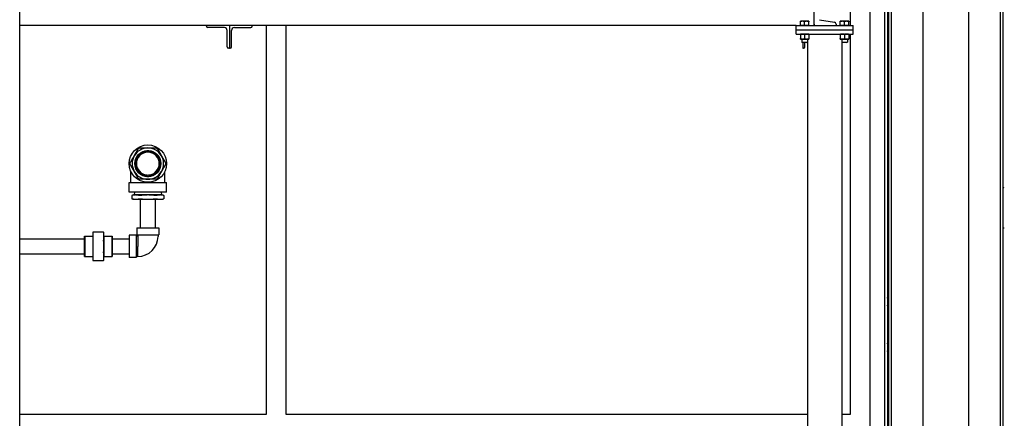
# Model space of a CAD drawing. Header units: inches. Extents: x 24 to 1128, y -94 to 748.
# Tile 405 of 546: x 900 to 986, y 190 to 225. Entities that reach past the tile are written whole.
import ezdxf

# ---------------------------------------------------------------- set-up
doc = ezdxf.new("R2010")
doc.units = ezdxf.units.IN
doc.header["$LTSCALE"] = 32
doc.header["$MEASUREMENT"] = 0
doc.layers.add('Visible (ANSI)', color=7, linetype='Continuous', lineweight=30)

msp = doc.modelspace()

# ---------------------------------------------------------------- linework, layer by layer
at = {"layer": 'Visible (ANSI)'}
for p, q in [((985.75416, 266.40662), (985.75416, 155.34422)), ((986.00416, 266.40662), (986.00416, 155.34422)), ((983.00416, 263.73255), (983.00416, 155.34422)), ((975.87916, 257.40537), (975.87916, 155.34422)), ((976.00416, 155.34422), (976.00416, 257.40537)), ((976.25416, 155.34422), (976.25416, 257.40537)), ((974.37916, 150.38487), (974.37916, 257.08912)), ((975.62916, 257.08912), (975.62916, 155.34422)), ((979.00416, 155.34422), (979.00416, 257.12537)), ((972.62916, 238.75037), (972.62916, 224.87537)), ((899.83416, 137.12537), (899.83416, 230.56471)), ((969.45916, 224.87537), (969.45916, 230.87537)), ((968.44166, 225.23938), (968.25416, 225.23938)), ((968.81666, 225.23938), (968.44166, 225.23938)), ((969.00416, 225.23938), (968.81666, 225.23938)), ((969.94555, 225.38148), (971.23597, 225.16554)), ((971.94166, 225.23938), (971.75416, 225.23938)), ((972.31666, 225.23938), (971.94166, 225.23938)), ((972.50416, 225.23938), (972.31666, 225.23938)), ((967.87916, 224.87537), (899.83416, 224.87537)), ((916.20916, 224.80737), (916.20916, 224.87537)), ((917.77116, 224.68737), (916.32916, 224.68737)), ((918.02116, 222.99537), (918.02116, 224.43737)), ((918.20916, 224.87537), (918.20916, 222.87537)), ((918.20916, 224.87537), (918.20916, 222.87537)), ((918.39716, 222.99537), (918.39716, 224.43737)), ((918.64716, 224.68737), (920.08916, 224.68737)), ((920.20916, 224.80737), (920.20916, 224.87537)), ((921.44166, 224.87537), (921.44166, 190.75037)), ((923.19166, 190.75037), (923.19166, 224.87537)), ((967.87916, 224.87537), (972.87916, 224.87537)), ((967.87916, 224.50037), (967.87916, 224.87537)), ((967.87916, 224.50037), (972.87916, 224.50037)), ((967.87916, 224.50037), (972.87916, 224.50037)), ((967.87916, 224.12537), (967.87916, 224.50037)), ((968.25416, 224.87538), (968.25416, 225.20588)), ((968.44166, 224.87538), (968.25416, 224.87538)), ((968.25416, 224.87538), (968.25416, 224.87537)), ((968.62916, 224.87538), (968.44166, 224.87538)), ((968.62916, 224.87538), (968.62916, 225.20588)), ((968.81666, 224.87538), (968.62916, 224.87538)), ((969.00416, 224.87538), (968.81666, 224.87538)), ((969.00416, 224.87538), (969.00416, 225.20588)), ((969.00416, 224.87538), (969.00416, 224.87537)), ((969.45916, 224.99639), (969.45916, 224.87537)), ((971.37916, 224.99639), (971.37916, 224.87537)), ((971.75416, 224.87538), (971.75416, 225.20588)), ((971.94166, 224.87538), (971.75416, 224.87538)), ((971.75416, 224.87538), (971.75416, 224.87537)), ((972.12916, 224.87538), (971.94166, 224.87538)), ((972.12916, 224.87538), (972.12916, 225.20588)), ((972.31666, 224.87538), (972.12916, 224.87538)), ((972.50416, 224.87538), (972.31666, 224.87538)), ((972.50416, 224.87538), (972.50416, 225.20588)), ((972.50416, 224.87538), (972.50416, 224.87537)), ((972.87916, 224.50037), (972.87916, 224.87537)), ((972.87916, 224.12537), (972.87916, 224.50037)), ((967.87916, 224.12537), (972.87916, 224.12537)), ((968.25416, 224.09188), (968.25416, 223.72087)), ((968.25416, 223.68737), (968.44166, 223.68737)), ((968.37916, 223.68737), (968.37916, 223.42115)), ((968.44166, 223.68737), (968.81666, 223.68737)), ((968.62916, 224.09188), (968.62916, 223.72087)), ((968.81666, 223.68737), (969.00416, 223.68737)), ((968.87916, 223.68737), (968.87916, 223.42115)), ((969.00416, 224.09188), (969.00416, 223.72087)), ((971.75416, 224.09188), (971.75416, 223.72087)), ((971.75416, 223.68737), (971.94166, 223.68737)), ((971.87916, 223.68737), (971.87916, 223.42115)), ((971.94166, 223.68737), (972.31666, 223.68737)), ((972.12916, 224.09188), (972.12916, 223.72087)), ((972.31666, 223.68737), (972.50416, 223.68737)), ((972.37916, 223.68737), (972.37916, 223.42115)), ((972.50416, 224.09188), (972.50416, 223.72087)), ((972.62916, 224.12537), (972.62916, 190.75037)), ((918.20916, 222.87537), (918.14116, 222.87537)), ((918.20916, 222.87537), (918.27716, 222.87537)), ((968.42635, 223.37537), (968.37916, 223.42115)), ((968.37916, 223.42115), (968.87916, 223.42115)), ((968.83197, 223.37537), (968.42635, 223.37537)), ((968.45916, 223.37537), (968.45916, 222.87537)), ((968.45916, 222.87537), (968.52716, 222.87537)), ((968.64716, 222.99537), (968.64716, 223.37537)), ((968.83197, 223.37537), (968.87916, 223.42115)), ((968.87916, 223.42115), (968.87916, 138.12537)), ((971.87916, 223.42115), (971.87916, 138.12537)), ((971.92635, 223.37537), (971.87916, 223.42115)), ((971.87916, 223.42115), (972.37916, 223.42115)), ((972.33197, 223.37537), (971.92635, 223.37537)), ((972.33197, 223.37537), (972.37916, 223.42115)), ((976.00416, 216.25787), (975.87916, 216.25787)), ((976.00416, 215.41787), (975.87916, 215.41787)), ((975.87916, 215.39787), (976.00416, 215.39787)), ((910.97291, 213.77224), (910.97291, 213.86636)), ((911.16041, 213.86636), (911.16041, 213.77224)), ((975.87916, 213.15787), (976.00416, 213.15787)), ((975.87916, 212.59787), (976.00416, 212.59787)), ((909.58666, 211.10095), (909.58666, 212.05441)), ((910.97291, 211.65555), (910.97291, 211.74966)), ((911.16041, 211.74966), (911.16041, 211.65555)), ((912.54666, 211.10095), (912.54666, 212.05441)), ((909.42666, 210.26095), (909.42666, 211.10095)), ((909.42666, 211.10095), (912.70666, 211.10095)), ((912.70666, 210.26095), (912.70666, 211.10095)), ((976.00416, 211.25787), (975.87916, 211.25787)), ((912.70666, 210.26095), (909.42666, 210.26095)), ((909.81666, 210.01095), (909.65229, 209.96691)), ((909.65229, 209.96691), (909.65229, 209.68)), ((909.98413, 210.01095), (909.81666, 210.01095)), ((909.89008, 210.26095), (909.87916, 210.01095)), ((911.06666, 210.01095), (909.98413, 210.01095)), ((912.1492, 210.01095), (911.06666, 210.01095)), ((912.31666, 210.01095), (912.1492, 210.01095)), ((912.24325, 210.26095), (912.25416, 210.01095)), ((912.31666, 210.01095), (912.48103, 209.96691)), ((912.48103, 209.96691), (912.48103, 209.68)), ((976.00416, 210.41787), (975.87916, 210.41787)), ((909.81666, 209.63595), (909.65229, 209.68)), ((909.81666, 209.63595), (909.98413, 209.63595)), ((909.98413, 209.63595), (911.06666, 209.63595)), ((910.40916, 207.13595), (910.40916, 209.63595)), ((911.06666, 209.63595), (912.1492, 209.63595)), ((911.72416, 207.13595), (911.72416, 209.63595)), ((912.1492, 209.63595), (912.31666, 209.63595)), ((912.31666, 209.63595), (912.48103, 209.68)), ((910.09166, 207.13595), (910.09166, 206.51595)), ((910.09166, 207.13595), (912.04166, 207.13595)), ((912.04166, 207.13595), (912.04166, 206.51595)), ((905.51378, 206.39033), (905.52941, 206.40595)), ((905.51378, 204.62158), (905.51378, 206.39033)), ((905.52941, 206.40595), (905.52941, 204.60595)), ((905.52941, 206.40595), (906.23728, 206.40595)), ((906.23728, 206.75595), (906.23728, 206.38984)), ((906.23728, 206.38984), (906.23728, 205.50595)), ((907.19365, 206.75595), (906.25591, 206.75595)), ((907.21228, 206.38984), (907.21228, 206.75595)), ((907.22728, 206.40595), (907.21228, 206.42095)), ((907.21228, 205.50595), (907.21228, 206.38984)), ((907.22728, 204.60595), (907.22728, 206.40595)), ((907.22728, 206.40595), (907.93666, 206.40595)), ((907.95228, 206.39033), (907.93666, 206.40595)), ((907.93666, 204.60595), (907.93666, 206.40595)), ((907.95228, 206.39033), (907.95228, 204.62158)), ((910.05666, 206.48095), (909.43666, 206.48095)), ((909.43666, 206.48095), (909.43666, 204.53095)), ((910.05666, 206.48095), (910.05666, 204.53095)), ((910.17666, 206.39595), (910.05666, 206.39595)), ((910.09166, 206.51595), (912.04166, 206.51595)), ((910.17666, 206.51595), (910.17666, 206.39595)), ((910.17666, 206.39595), (910.18666, 206.38595)), ((910.18666, 206.38595), (910.18666, 205.50346)), ((911.95666, 206.51595), (911.95666, 206.38595)), ((976.00416, 206.25787), (975.87916, 206.25787)), ((899.83416, 206.16345), (905.51378, 206.16345)), ((906.23728, 205.50595), (906.23728, 204.62207)), ((907.21228, 204.62207), (907.21228, 205.50595)), ((907.95228, 206.16345), (909.43666, 206.16345)), ((910.18321, 204.61095), (910.18243, 205.50345)), ((976.00416, 205.41787), (975.87916, 205.41787)), ((899.83416, 204.84845), (905.51378, 204.84845)), ((905.51378, 204.62158), (905.52941, 204.60595)), ((905.52941, 204.60595), (906.23728, 204.60595)), ((906.23728, 204.62207), (906.23728, 204.25595)), ((907.21228, 204.25595), (907.21228, 204.62207)), ((907.22728, 204.60595), (907.21228, 204.59095)), ((907.22728, 204.60595), (907.93666, 204.60595)), ((907.95228, 204.62158), (907.93666, 204.60595)), ((907.95228, 204.84845), (909.43666, 204.84845)), ((910.05666, 204.53095), (909.43666, 204.53095)), ((910.18321, 204.61595), (910.05666, 204.61595)), ((906.25591, 204.25595), (907.19365, 204.25595)), ((921.44166, 190.75037), (899.83416, 190.75037)), ((968.87916, 190.75037), (923.19166, 190.75037)), ((972.62916, 190.75037), (971.87916, 190.75037))]:
    msp.add_line(p, q, dxfattribs=at)
for radius in [1.64, 1.14583]:
    msp.add_circle((911.06666, 212.76095), radius, dxfattribs=at)
for centre, radius, start, end in [((916.32916, 224.80737), 0.12, 180, 270), ((917.77116, 224.43737), 0.25, 0, 90), ((918.64716, 224.43737), 0.25, 90, 180), ((920.08916, 224.80737), 0.12, 270, 0), ((971.20766, 224.99639), 0.1715, 0, 80.5), ((918.14116, 222.99537), 0.12, 180, 270), ((918.27716, 222.99537), 0.12, 270, 0), ((968.52716, 222.99537), 0.12, 270, 0), ((911.06666, 212.76095), 1.375, 90, 150), ((911.06666, 212.76095), 1.375, 30, 90), ((911.06666, 212.76095), 1.375, 150, 210), ((911.06666, 212.76095), 1.125, 94.7801918, 265.2198082), ((911.06666, 212.76095), 1.10937, 94.8476785, 265.1523215), ((911.06666, 212.76095), 1.01562, 95.2963809, 264.7036191), ((911.06666, 212.76095), 1, 95.379379, 264.620621), ((911.06666, 212.76095), 1.125, 85.2198082, 94.7801918), ((911.06666, 212.76095), 1, 84.620621, 95.379379), ((911.06666, 212.76095), 1.125, 274.7801918, 85.2198082), ((911.06666, 212.76095), 1.10937, 274.8476785, 85.1523215), ((911.06666, 212.76095), 1.01562, 275.2963809, 84.7036191), ((911.06666, 212.76095), 1, 275.379379, 84.620621), ((911.06666, 212.76095), 1.375, 330, 30), ((911.06666, 212.76095), 1.375, 210, 270), ((911.06666, 212.76095), 1, 264.620621, 275.379379), ((911.06666, 212.76095), 1.125, 265.2198082, 274.7801918), ((911.06666, 212.76095), 1.375, 270, 330), ((973.55666, 206.16268), 5.9002, 65.4922208, 66.8193767), ((985.44166, 204.43787), 6.25, 83.6846844, 84.8363929), ((985.44166, 204.43787), 2.75, 75.5224878, 78.1971083), ((910.18166, 206.38595), 1.775, 270.05, 0), ((973.55666, 211.71307), 5.9002, 293.1806233, 294.5077792), ((974.69166, 200.65677), 1.24016, 343.2437033, 16.7562967), ((974.69166, 196.65677), 1.24016, 343.2437033, 16.7562967)]:
    msp.add_arc(centre, radius, start, end, dxfattribs=at)
for points, weights in [([(968.25416, 225.20588), (968.25416, 225.23938), (968.25416, 225.23938)], [1, 1.0379548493, 1]), ([(968.44166, 225.23938), (968.35464, 225.23938), (968.25416, 225.20588)], [1, 1.0379548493, 1]), ([(968.62916, 225.20588), (968.52868, 225.23938), (968.44166, 225.23938)], [1, 1.0379548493, 1]), ([(968.81666, 225.23938), (968.72964, 225.23938), (968.62916, 225.20588)], [1, 1.0379548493, 1]), ([(969.00416, 225.20588), (968.90368, 225.23938), (968.81666, 225.23938)], [1, 1.0379548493, 1]), ([(969.00416, 225.23938), (969.00416, 225.23938), (969.00416, 225.20588)], [1, 1.0379548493, 1]), ([(971.75416, 225.20588), (971.75416, 225.23938), (971.75416, 225.23938)], [1, 1.0379548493, 1]), ([(971.94166, 225.23938), (971.85464, 225.23938), (971.75416, 225.20588)], [1, 1.0379548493, 1]), ([(972.12916, 225.20588), (972.02868, 225.23938), (971.94166, 225.23938)], [1, 1.0379548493, 1]), ([(972.31666, 225.23938), (972.22964, 225.23938), (972.12916, 225.20588)], [1, 1.0379548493, 1]), ([(972.50416, 225.20588), (972.40368, 225.23938), (972.31666, 225.23938)], [1, 1.0379548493, 1]), ([(972.50416, 225.23938), (972.50416, 225.23938), (972.50416, 225.20588)], [1, 1.0379548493, 1]), ([(968.25416, 224.09188), (968.25416, 224.12537), (968.25416, 224.12537)], [1, 1.0379548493, 1]), ([(968.44166, 224.12537), (968.35464, 224.12537), (968.25416, 224.09188)], [1, 1.0379548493, 1]), ([(968.25416, 223.72087), (968.35464, 223.68737), (968.44166, 223.68737)], [1, 1.0379548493, 1]), ([(968.25416, 223.68737), (968.25416, 223.68737), (968.25416, 223.72087)], [1, 1.0379548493, 1]), ([(968.62916, 224.09188), (968.52868, 224.12537), (968.44166, 224.12537)], [1, 1.0379548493, 1]), ([(968.44166, 223.68737), (968.52868, 223.68737), (968.62916, 223.72087)], [1, 1.0379548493, 1]), ([(968.81666, 224.12537), (968.72964, 224.12537), (968.62916, 224.09188)], [1, 1.0379548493, 1]), ([(968.62916, 223.72087), (968.72964, 223.68737), (968.81666, 223.68737)], [1, 1.0379548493, 1]), ([(969.00416, 224.09188), (968.90368, 224.12537), (968.81666, 224.12537)], [1, 1.0379548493, 1]), ([(968.81666, 223.68737), (968.90368, 223.68737), (969.00416, 223.72087)], [1, 1.0379548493, 1]), ([(969.00416, 224.12537), (969.00416, 224.12537), (969.00416, 224.09188)], [1, 1.0379548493, 1]), ([(969.00416, 223.72087), (969.00416, 223.68737), (969.00416, 223.68737)], [1, 1.0379548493, 1]), ([(971.75416, 224.09188), (971.75416, 224.12537), (971.75416, 224.12537)], [1, 1.0379548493, 1]), ([(971.94166, 224.12537), (971.85464, 224.12537), (971.75416, 224.09188)], [1, 1.0379548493, 1]), ([(971.75416, 223.72087), (971.85464, 223.68737), (971.94166, 223.68737)], [1, 1.0379548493, 1]), ([(971.75416, 223.68737), (971.75416, 223.68737), (971.75416, 223.72087)], [1, 1.0379548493, 1]), ([(972.12916, 224.09188), (972.02868, 224.12537), (971.94166, 224.12537)], [1, 1.0379548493, 1]), ([(971.94166, 223.68737), (972.02868, 223.68737), (972.12916, 223.72087)], [1, 1.0379548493, 1]), ([(972.31666, 224.12537), (972.22964, 224.12537), (972.12916, 224.09188)], [1, 1.0379548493, 1]), ([(972.12916, 223.72087), (972.22964, 223.68737), (972.31666, 223.68737)], [1, 1.0379548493, 1]), ([(972.50416, 224.09188), (972.40368, 224.12537), (972.31666, 224.12537)], [1, 1.0379548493, 1]), ([(972.31666, 223.68737), (972.40368, 223.68737), (972.50416, 223.72087)], [1, 1.0379548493, 1]), ([(972.50416, 224.12537), (972.50416, 224.12537), (972.50416, 224.09188)], [1, 1.0379548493, 1]), ([(972.50416, 223.72087), (972.50416, 223.68737), (972.50416, 223.68737)], [1, 1.0379548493, 1]), ([(909.87588, 213.44845), (910.04534, 213.74197), (910.23672, 214.07345)], [1, 1.05302826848, 1.0414979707]), ([(910.34498, 214.13595), (910.72774, 214.13595), (911.06666, 214.13595)], [1.0414979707, 1.05302826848, 1]), ([(911.06666, 214.13595), (911.40558, 214.13595), (911.78835, 214.13595)], [1, 1.05302826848, 1.0414979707]), ([(911.8966, 214.07345), (912.08799, 213.74197), (912.25745, 213.44845)], [1.0414979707, 1.05302826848, 1]), ([(909.51503, 212.82345), (909.70642, 213.15494), (909.87588, 213.44845)], [1.0414979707, 1.05302826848, 1]), ([(910.97291, 213.86636), (910.97291, 213.87414), (910.97291, 213.88204)], [1, 1.00004890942, 1.00004856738]), ([(910.97291, 213.75655), (910.97291, 213.76433), (910.97291, 213.77224)], [1.00006158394, 1.00006110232, 1]), ([(911.16041, 213.88204), (911.16041, 213.87414), (911.16041, 213.86636)], [1.00004856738, 1.00004890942, 1]), ([(911.16041, 213.77224), (911.16041, 213.76433), (911.16041, 213.75655)], [1, 1.00006110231, 1.00006158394]), ([(912.25745, 213.44845), (912.42691, 213.15494), (912.61829, 212.82345)], [1, 1.05302826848, 1.0414979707]), ([(909.87588, 212.07345), (909.70642, 212.36697), (909.51503, 212.69845)], [1, 1.05302826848, 1.0414979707]), ([(912.61829, 212.69845), (912.42691, 212.36697), (912.25745, 212.07345)], [1.0414979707, 1.05302826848, 1]), ([(910.23672, 211.44845), (910.04534, 211.77994), (909.87588, 212.07345)], [1.0414979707, 1.05302826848, 1]), ([(910.97291, 211.74966), (910.97291, 211.75757), (910.97291, 211.76536)], [1, 1.00006110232, 1.00006158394]), ([(910.97291, 211.63987), (910.97291, 211.64776), (910.97291, 211.65555)], [1.00004856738, 1.00004890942, 1]), ([(911.16041, 211.76536), (911.16041, 211.75757), (911.16041, 211.74966)], [1.00006158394, 1.00006110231, 1]), ([(911.16041, 211.65555), (911.16041, 211.64776), (911.16041, 211.63987)], [1, 1.00004890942, 1.00004856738]), ([(912.25745, 212.07345), (912.08799, 211.77994), (911.8966, 211.44845)], [1, 1.05302826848, 1.0414979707]), ([(911.06666, 211.38595), (910.72774, 211.38595), (910.34498, 211.38595)], [1, 1.05302826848, 1.0414979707]), ([(911.78835, 211.38595), (911.40558, 211.38595), (911.06666, 211.38595)], [1.0414979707, 1.05302826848, 1]), ([(909.98413, 210.01095), (909.83904, 210.01095), (909.67741, 209.97279)], [1, 1.0796639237, 1.10285189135]), ([(910.29085, 209.97279), (910.12923, 210.01095), (909.98413, 210.01095)], [1.10285189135, 1.0796639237, 1]), ([(911.06666, 210.01095), (910.77648, 210.01095), (910.45323, 209.97279)], [1, 1.0796639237, 1.10285189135]), ([(911.6801, 209.97279), (911.35685, 210.01095), (911.06666, 210.01095)], [1.10285189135, 1.0796639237, 1]), ([(912.1492, 210.01095), (912.0041, 210.01095), (911.84248, 209.97279)], [1, 1.0796639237, 1.10285189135]), ([(912.45591, 209.97279), (912.29429, 210.01095), (912.1492, 210.01095)], [1.10285189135, 1.0796639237, 1]), ([(909.67741, 209.67411), (909.83904, 209.63595), (909.98413, 209.63595)], [1.10285189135, 1.0796639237, 1]), ([(909.98413, 209.63595), (910.12923, 209.63595), (910.29085, 209.67411)], [1, 1.0796639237, 1.10285189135]), ([(910.45323, 209.67411), (910.77648, 209.63595), (911.06666, 209.63595)], [1.10285189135, 1.0796639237, 1]), ([(911.06666, 209.63595), (911.35685, 209.63595), (911.6801, 209.67411)], [1, 1.0796639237, 1.10285189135]), ([(911.84248, 209.67411), (912.0041, 209.63595), (912.1492, 209.63595)], [1.10285189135, 1.0796639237, 1]), ([(912.1492, 209.63595), (912.29429, 209.63595), (912.45591, 209.67411)], [1, 1.0796639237, 1.10285189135]), ([(906.23728, 206.75595), (906.23728, 206.75595), (906.25591, 206.75595)], [1, 1.05512060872, 1.07707509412]), ([(906.25591, 206.71934), (906.23728, 206.54923), (906.23728, 206.38984)], [1.07707509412, 1.05512060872, 1]), ([(906.23728, 206.38984), (906.23728, 206.23044), (906.25591, 206.06033)], [1, 1.05512060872, 1.07707509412]), ([(907.19365, 206.75595), (907.21228, 206.75595), (907.21228, 206.75595)], [1.07707509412, 1.05512060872, 1]), ([(907.21228, 206.38984), (907.21228, 206.54923), (907.19365, 206.71934)], [1, 1.05512060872, 1.07707509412]), ([(907.19365, 206.06033), (907.21228, 206.23044), (907.21228, 206.38984)], [1.07707509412, 1.05512060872, 1]), ([(906.25591, 205.97194), (906.23728, 205.73137), (906.23728, 205.50595)], [1.07707509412, 1.05512060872, 1]), ([(906.23728, 205.50595), (906.23728, 205.28053), (906.25591, 205.03996)], [1, 1.05512060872, 1.07707509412]), ([(907.21228, 205.50595), (907.21228, 205.73137), (907.19365, 205.97194)], [1, 1.05512060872, 1.07707509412]), ([(907.19365, 205.03996), (907.21228, 205.28053), (907.21228, 205.50595)], [1.07707509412, 1.05512060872, 1]), ([(906.25591, 204.95157), (906.23728, 204.78146), (906.23728, 204.62207)], [1.07707509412, 1.05512060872, 1]), ([(906.23728, 204.62207), (906.23728, 204.46267), (906.25591, 204.29256)], [1, 1.05512060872, 1.07707509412]), ([(907.21228, 204.62207), (907.21228, 204.78146), (907.19365, 204.95157)], [1, 1.05512060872, 1.07707509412]), ([(907.19365, 204.29256), (907.21228, 204.46267), (907.21228, 204.62207)], [1.07707509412, 1.05512060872, 1]), ([(906.25591, 204.25595), (906.23728, 204.25595), (906.23728, 204.25595)], [1.07707509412, 1.05512060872, 1]), ([(907.21228, 204.25595), (907.21228, 204.25595), (907.19365, 204.25595)], [1, 1.05512060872, 1.07707509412])]:
    msp.add_rational_spline(points, weights, degree=2, dxfattribs=at)
for points, knots in [([(910.23672, 214.07345), (910.23896, 214.07732), (910.24141, 214.08109), (910.25443, 214.0989), (910.26799, 214.11084), (910.29696, 214.12757), (910.31408, 214.13334), (910.33602, 214.13571), (910.34051, 214.13595), (910.34498, 214.13595)], [-0.674907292, -0.674907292, -0.674907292, -0.674907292, -0.642348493, -0.642348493, -0.514911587, -0.514911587, -0.387474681, -0.387474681, -0.354915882, -0.354915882, -0.354915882, -0.354915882]), ([(911.78835, 214.13595), (911.79282, 214.13595), (911.79731, 214.13571), (911.81924, 214.13334), (911.83637, 214.12757), (911.86533, 214.11084), (911.8789, 214.0989), (911.89192, 214.08109), (911.89437, 214.07732), (911.8966, 214.07345)], [-0.674907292, -0.674907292, -0.674907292, -0.674907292, -0.642348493, -0.642348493, -0.514911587, -0.514911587, -0.387474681, -0.387474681, -0.354915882, -0.354915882, -0.354915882, -0.354915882]), ([(909.51503, 212.69845), (909.5128, 212.70232), (909.51076, 212.70633), (909.50185, 212.72651), (909.49829, 212.74423), (909.49829, 212.77768), (909.50185, 212.79539), (909.51076, 212.81558), (909.5128, 212.81958), (909.51503, 212.82345)], [-0.674907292, -0.674907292, -0.674907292, -0.674907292, -0.642348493, -0.642348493, -0.514911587, -0.514911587, -0.387474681, -0.387474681, -0.354915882, -0.354915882, -0.354915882, -0.354915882]), ([(912.61829, 212.82345), (912.62053, 212.81958), (912.62256, 212.81558), (912.63148, 212.79539), (912.63504, 212.77768), (912.63504, 212.74423), (912.63148, 212.72651), (912.62256, 212.70633), (912.62053, 212.70232), (912.61829, 212.69845)], [-0.674907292, -0.674907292, -0.674907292, -0.674907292, -0.642348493, -0.642348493, -0.514911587, -0.514911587, -0.387474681, -0.387474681, -0.354915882, -0.354915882, -0.354915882, -0.354915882]), ([(910.34498, 211.38595), (910.34051, 211.38595), (910.33602, 211.38619), (910.31408, 211.38856), (910.29696, 211.39434), (910.26799, 211.41106), (910.25443, 211.423), (910.24141, 211.44082), (910.23896, 211.44458), (910.23672, 211.44845)], [-0.674907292, -0.674907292, -0.674907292, -0.674907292, -0.642348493, -0.642348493, -0.514911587, -0.514911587, -0.387474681, -0.387474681, -0.354915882, -0.354915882, -0.354915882, -0.354915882]), ([(911.8966, 211.44845), (911.89437, 211.44458), (911.89192, 211.44082), (911.8789, 211.423), (911.86533, 211.41106), (911.83637, 211.39434), (911.81924, 211.38856), (911.79731, 211.38619), (911.79282, 211.38595), (911.78835, 211.38595)], [-0.674907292, -0.674907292, -0.674907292, -0.674907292, -0.642348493, -0.642348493, -0.514911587, -0.514911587, -0.387474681, -0.387474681, -0.354915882, -0.354915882, -0.354915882, -0.354915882]), ([(909.67741, 209.97279), (909.67458, 209.97213), (909.67196, 209.97151), (909.65809, 209.96825), (909.65229, 209.96691), (909.65229, 209.96691)], [0.564368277, 0.564368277, 0.564368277, 0.564368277, 0.605727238, 0.605727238, 0.804958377, 0.804958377, 0.804958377, 0.804958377]), ([(910.45323, 209.97279), (910.44756, 209.97213), (910.44188, 209.97151), (910.40893, 209.96825), (910.38212, 209.96691), (910.33684, 209.96691), (910.31582, 209.96825), (910.29675, 209.97151), (910.29368, 209.97213), (910.29085, 209.97279)], [0.564368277, 0.564368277, 0.564368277, 0.564368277, 0.605727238, 0.605727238, 0.804958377, 0.804958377, 1.004189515, 1.004189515, 1.045548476, 1.045548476, 1.045548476, 1.045548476]), ([(911.84248, 209.97279), (911.83964, 209.97213), (911.83658, 209.97151), (911.81751, 209.96825), (911.79649, 209.96691), (911.7512, 209.96691), (911.72439, 209.96825), (911.69145, 209.97151), (911.68577, 209.97213), (911.6801, 209.97279)], [0.564368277, 0.564368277, 0.564368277, 0.564368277, 0.605727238, 0.605727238, 0.804958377, 0.804958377, 1.004189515, 1.004189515, 1.045548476, 1.045548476, 1.045548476, 1.045548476]), ([(912.48103, 209.96691), (912.48103, 209.96691), (912.47524, 209.96825), (912.46137, 209.97151), (912.45875, 209.97213), (912.45591, 209.97279)], [0.804958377, 0.804958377, 0.804958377, 0.804958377, 1.004189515, 1.004189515, 1.045548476, 1.045548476, 1.045548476, 1.045548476]), ([(909.65229, 209.68), (909.65229, 209.68), (909.65809, 209.67866), (909.67196, 209.6754), (909.67458, 209.67478), (909.67741, 209.67411)], [2.118233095, 2.118233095, 2.118233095, 2.118233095, 2.317464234, 2.317464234, 2.358823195, 2.358823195, 2.358823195, 2.358823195]), ([(910.29085, 209.67411), (910.29368, 209.67478), (910.29675, 209.6754), (910.31582, 209.67866), (910.33684, 209.68), (910.38212, 209.68), (910.40893, 209.67866), (910.44188, 209.6754), (910.44756, 209.67478), (910.45323, 209.67411)], [1.877642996, 1.877642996, 1.877642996, 1.877642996, 1.919001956, 1.919001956, 2.118233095, 2.118233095, 2.317464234, 2.317464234, 2.358823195, 2.358823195, 2.358823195, 2.358823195]), ([(911.6801, 209.67411), (911.68577, 209.67478), (911.69145, 209.6754), (911.72439, 209.67866), (911.7512, 209.68), (911.79649, 209.68), (911.81751, 209.67866), (911.83658, 209.6754), (911.83964, 209.67478), (911.84248, 209.67411)], [1.877642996, 1.877642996, 1.877642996, 1.877642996, 1.919001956, 1.919001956, 2.118233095, 2.118233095, 2.317464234, 2.317464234, 2.358823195, 2.358823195, 2.358823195, 2.358823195]), ([(912.45591, 209.67411), (912.45875, 209.67478), (912.46137, 209.6754), (912.47524, 209.67866), (912.48103, 209.68), (912.48103, 209.68)], [1.877642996, 1.877642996, 1.877642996, 1.877642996, 1.919001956, 1.919001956, 2.118233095, 2.118233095, 2.118233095, 2.118233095]), ([(906.25591, 206.75595), (906.2572, 206.75595), (906.25783, 206.75248), (906.25783, 206.74039), (906.2572, 206.73109), (906.25591, 206.71934)], [0.397039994, 0.397039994, 0.397039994, 0.397039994, 0.517389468, 0.517389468, 0.637738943, 0.637738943, 0.637738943, 0.637738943]), ([(907.19365, 206.71934), (907.19237, 206.73109), (907.19173, 206.74039), (907.19173, 206.75248), (907.19237, 206.75595), (907.19365, 206.75595)], [1.299728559, 1.299728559, 1.299728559, 1.299728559, 1.420078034, 1.420078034, 1.540427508, 1.540427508, 1.540427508, 1.540427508]), ([(906.25591, 206.06033), (906.2572, 206.04858), (906.25783, 206.03437), (906.25783, 206.00519), (906.2572, 205.98856), (906.25591, 205.97194)], [0.397039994, 0.397039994, 0.397039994, 0.397039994, 0.517389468, 0.517389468, 0.637738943, 0.637738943, 0.637738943, 0.637738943]), ([(907.19365, 205.97194), (907.19237, 205.98856), (907.19173, 206.00519), (907.19173, 206.03437), (907.19237, 206.04858), (907.19365, 206.06033)], [1.299728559, 1.299728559, 1.299728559, 1.299728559, 1.420078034, 1.420078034, 1.540427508, 1.540427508, 1.540427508, 1.540427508]), ([(906.25591, 205.03996), (906.2572, 205.02334), (906.25783, 205.00672), (906.25783, 204.97754), (906.2572, 204.96333), (906.25591, 204.95157)], [1.299728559, 1.299728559, 1.299728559, 1.299728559, 1.420078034, 1.420078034, 1.540427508, 1.540427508, 1.540427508, 1.540427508]), ([(907.19365, 204.95157), (907.19237, 204.96333), (907.19173, 204.97754), (907.19173, 205.00672), (907.19237, 205.02334), (907.19365, 205.03996)], [0.397039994, 0.397039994, 0.397039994, 0.397039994, 0.517389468, 0.517389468, 0.637738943, 0.637738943, 0.637738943, 0.637738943]), ([(906.25591, 204.29256), (906.2572, 204.28081), (906.25783, 204.27151), (906.25783, 204.25942), (906.2572, 204.25595), (906.25591, 204.25595)], [0.397039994, 0.397039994, 0.397039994, 0.397039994, 0.517389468, 0.517389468, 0.637738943, 0.637738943, 0.637738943, 0.637738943]), ([(907.19365, 204.25595), (907.19237, 204.25595), (907.19173, 204.25942), (907.19173, 204.27151), (907.19237, 204.28081), (907.19365, 204.29256)], [1.299728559, 1.299728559, 1.299728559, 1.299728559, 1.420078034, 1.420078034, 1.540427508, 1.540427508, 1.540427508, 1.540427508])]:
    msp.add_open_spline(points, degree=3, knots=knots, dxfattribs=at)

doc.saveas('drawing.dxf')
